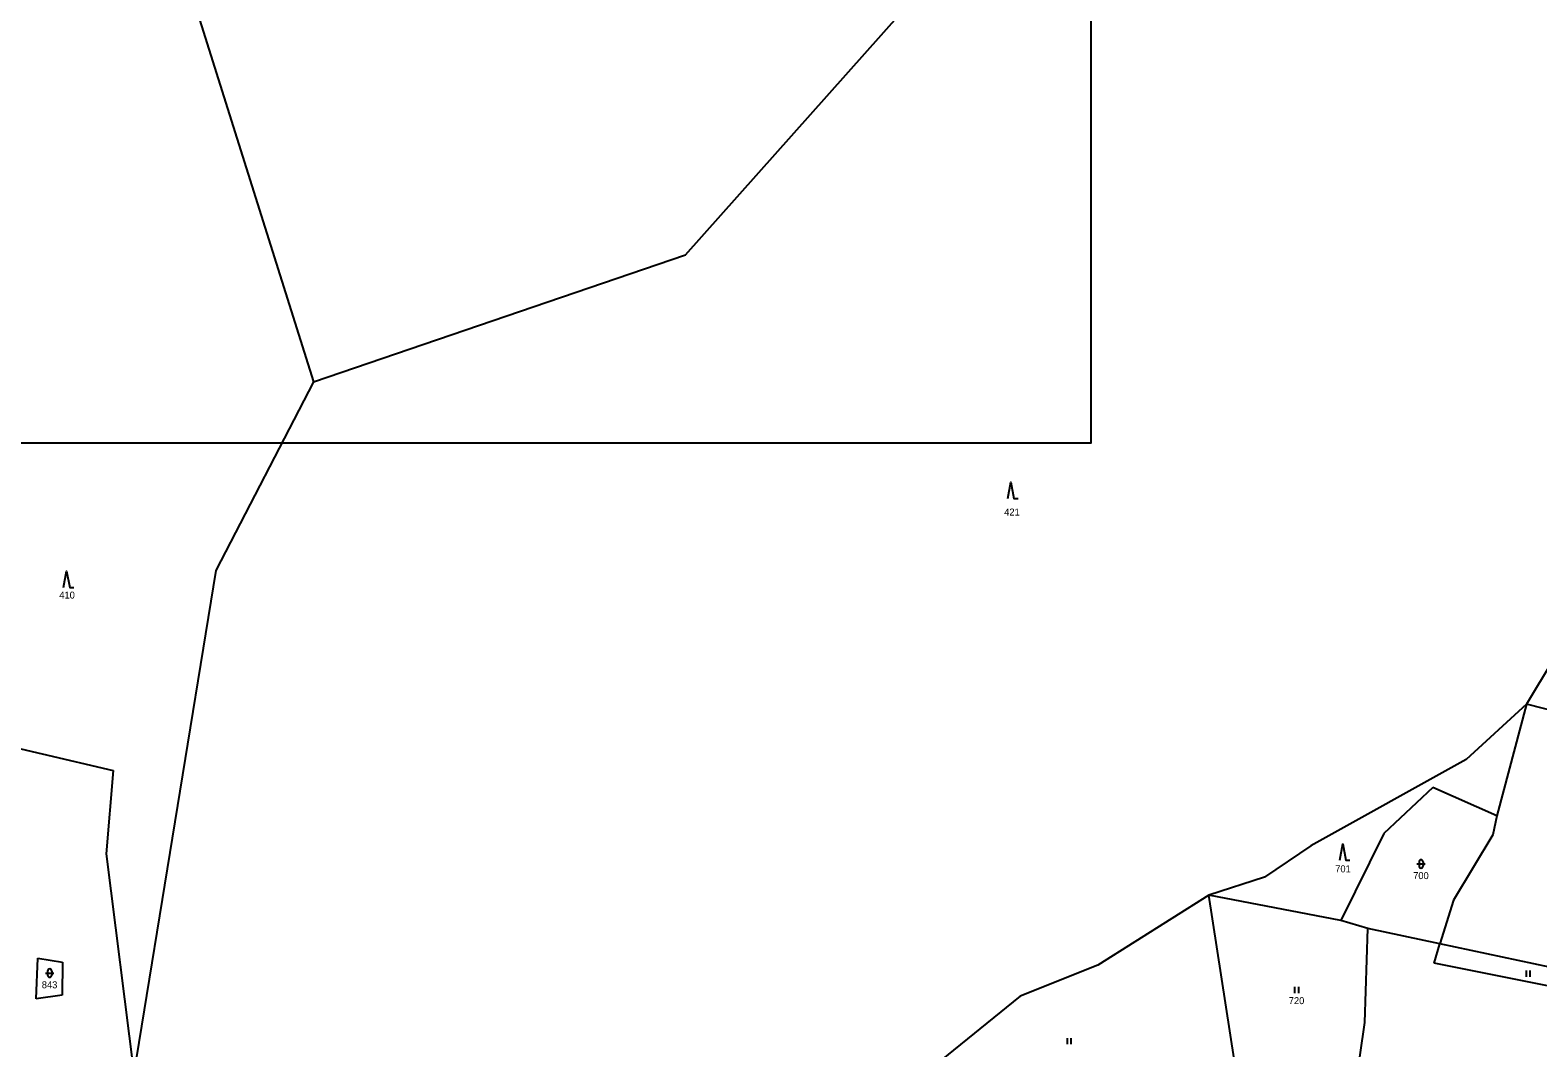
# Model space of a CAD drawing. Extents: x -670359 to -660124, y -978807 to -970072.
# Drawn here: x -669008.2 to -668641.1, y -977647.3 to -977399.4 of the extents above; entities that cross this region are included whole.
import ezdxf

# ---------------------------------------------------------------- set-up
doc = ezdxf.new("R2010")
doc.units = 0
for name, color, linetype in [('Hranice parcel', 7, 'Continuous'), ('ML1000', 7, 'Continuous'), ('Parcelní čísla', 7, 'Continuous'), ('Značky kultur', 7, 'Continuous')]:
    doc.layers.add(name, color=color, linetype=linetype)

msp = doc.modelspace()

# ---------------------------------------------------------------- linework, layer by layer
at = {"layer": 'Hranice parcel'}
for points in [[(-668982.87, -977346.19), (-668939.25, -977485.08)], [(-668848.64, -977454.17), (-668796.4, -977395.43)], [(-668939.25, -977485.08), (-668848.64, -977454.17)], [(-668939.25, -977485.08), (-668963.02, -977531.02)], [(-668963.02, -977531.02), (-668982.97, -977653.48)], [(-668623.98, -977530.37), (-668643.87, -977563.55)], [(-668643.87, -977563.55), (-668658.57, -977577.03)], [(-668643.87, -977563.55), (-668651.09, -977590.81)], [(-668589.87, -977577.38), (-668643.87, -977563.55)], [(-669022.61, -977571.62), (-668988.01, -977579.77)], [(-668658.57, -977577.03), (-668696.43, -977598.05)], [(-668988.01, -977579.77), (-668989.68, -977600.01)], [(-668666.68, -977583.89), (-668678.65, -977595.06)], [(-668651.09, -977590.81), (-668666.68, -977583.89)], [(-668651.09, -977590.81), (-668652.07, -977595.37)], [(-668678.65, -977595.06), (-668689.13, -977616.31)], [(-668652.07, -977595.37), (-668661.65, -977611.35)], [(-668696.43, -977598.05), (-668707.67, -977605.7)], [(-668989.68, -977600.01), (-668982.97, -977653.48)], [(-668707.67, -977605.7), (-668721.21, -977610.14)], [(-668721.21, -977610.14), (-668748.25, -977627.11)], [(-668689.13, -977616.31), (-668721.21, -977610.14)], [(-668715.1, -977649.92), (-668721.21, -977610.14)], [(-668661.65, -977611.35), (-668664.97, -977621.98)], [(-668682.57, -977618.23), (-668689.13, -977616.31)], [(-668683.29, -977641.13), (-668682.57, -977618.23)], [(-668664.97, -977621.98), (-668682.57, -977618.23)], [(-668666.42, -977626.62), (-668664.97, -977621.98)], [(-668607.82, -977634.15), (-668664.97, -977621.98)], [(-669006.69, -977635.33), (-669006.34, -977625.41)], [(-669006.34, -977625.41), (-669000.33, -977626.39)], [(-669000.33, -977626.39), (-669000.36, -977634.47)], [(-668748.25, -977627.11), (-668767.17, -977634.66)], [(-668637.54, -977632.46), (-668666.42, -977626.62)], [(-669000.36, -977634.47), (-669006.69, -977635.33)], [(-668767.17, -977634.66), (-668794.55, -977656.82)], [(-668686.75, -977665.31), (-668683.29, -977641.13)]]:
    msp.add_lwpolyline(points, dxfattribs=at)
at = {"layer": 'ML1000'}
msp.add_lwpolyline([(-668750, -977000), (-668750, -977500), (-669375, -977500), (-669375, -977000)], close=True, dxfattribs=at)
at = {"layer": 'Značky kultur'}
for p, q in [((-668670.57, -977602.49), (-668668.57, -977602.49)), ((-668670.07, -977601.99), (-668670.07, -977602.99)), ((-668669.07, -977601.99), (-668669.07, -977602.99)), ((-669003.93, -977628.58), (-669003.93, -977629.58)), ((-669002.93, -977628.58), (-669002.93, -977629.58)), ((-668644, -977628.46), (-668644, -977629.96)), ((-668643, -977629.96), (-668643, -977628.46)), ((-669004.43, -977629.08), (-669002.43, -977629.08)), ((-668700.36, -977632.44), (-668700.36, -977633.94)), ((-668699.36, -977633.94), (-668699.36, -977632.44)), ((-668755.72, -977644.92), (-668755.72, -977646.42)), ((-668754.72, -977646.42), (-668754.72, -977644.92))]:
    msp.add_line(p, q, dxfattribs=at)
for points in [[(-668770.19, -977513.53), (-668769.44, -977509.53), (-668768.69, -977513.53), (-668767.69, -977513.53)], [(-669000.06, -977535.17), (-668999.31, -977531.17), (-668998.56, -977535.17), (-668997.56, -977535.17)], [(-668689.38, -977601.61), (-668688.63, -977597.61), (-668687.88, -977601.61), (-668686.88, -977601.61)]]:
    msp.add_lwpolyline(points, dxfattribs=at)
for centre, start, end in [((-668669.57, -977601.99), 0, 180), ((-668669.57, -977602.99), 180, 0), ((-669003.43, -977628.58), 0, 180), ((-669003.43, -977629.58), 180, 0)]:
    msp.add_arc(centre, 0.5, start, end, dxfattribs=at)

# ---------------------------------------------------------------- texts
at = {"layer": 'Parcelní čísla'}
for s, p in [('421', (-668771.06, -977517.65)), ('410', (-669001.1, -977537.87)), ('701', (-668690.48, -977604.54)), ('700', (-668671.5, -977606.19)), ('843', (-669005.36, -977632.78)), ('720', (-668701.79, -977636.64))]:
    msp.add_text(s, height=1.7, dxfattribs=at).set_placement(p)

doc.saveas('drawing.dxf')
